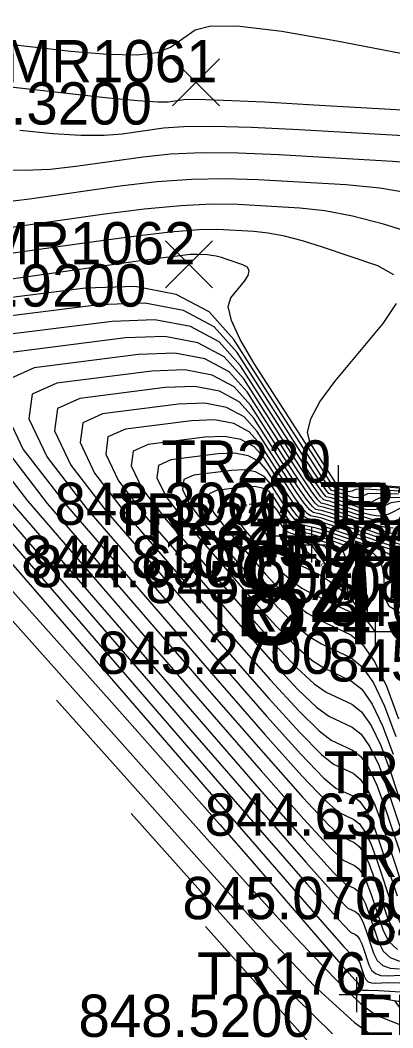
# Model space of a CAD drawing. Extents: x 1654928 to 1810050, y 486881 to 626330.
# Drawn here: x 1801309.29 to 1801319.88, y 489780.62 to 489809.24 of the extents above; entities that cross this region are included whole.
import ezdxf

# ---------------------------------------------------------------- set-up
doc = ezdxf.new("R2010")
doc.units = 0
for name, color, linetype in [('DT_X_Contour_Major', 7, 'Continuous'), ('DT_X_Contour_Minor', 7, 'Continuous'), ('SV_X_Random_Point', 7, 'Continuous'), ('SV_X_Shot_Marker', 7, 'Continuous'), ('SV_X_Text_Comment', 7, 'Continuous'), ('SV_X_Text_Elevation', 7, 'Continuous'), ('SV_X_Text_Name', 7, 'Continuous'), ('SV_X_Toe_of_Slope', 7, 'Continuous'), ('SV_X_Top_of_Bank', 7, 'Continuous')]:
    doc.layers.add(name, color=color, linetype=linetype)

msp = doc.modelspace()

# ---------------------------------------------------------------- linework, layer by layer
at = {"layer": 'DT_X_Contour_Major'}
for points in [[(1801321.186, 489805.897), (1801317.219, 489806.125), (1801315.863, 489806.192), (1801314.768, 489806.222), (1801313.934, 489806.215), (1801313.363, 489806.17), (1801312.187, 489806.003), (1801311.675, 489805.963), (1801311.02, 489805.966), (1801310.223, 489806.014), (1801309.283, 489806.107)], [(1801318.38, 489795.923), (1801318.26, 489795.963), (1801318.215, 489795.974), (1801318.145, 489796.07), (1801317.958, 489796.354), (1801317.653, 489796.826), (1801315.945, 489799.495), (1801315.542, 489800.177), (1801315.296, 489800.714), (1801315.207, 489801.107), (1801315.275, 489801.356), (1801315.667, 489801.828), (1801315.775, 489801.99), (1801315.803, 489802.121), (1801315.753, 489802.223), (1801315.623, 489802.295), (1801315.173, 489802.447), (1801315.012, 489802.497), (1801314.865, 489802.535), (1801314.733, 489802.561), (1801314.615, 489802.573), (1801314.322, 489802.59), (1801314.125, 489802.582), (1801313.758, 489802.543), (1801313.218, 489802.474), (1801312.507, 489802.376), (1801310.38, 489802.073), (1801309.578, 489801.961), (1801308.766, 489801.85)], [(1801318.559, 489795.308), (1801318.161, 489795.443), (1801318.039, 489795.481), (1801317.967, 489795.5), (1801317.844, 489795.526), (1801317.75, 489795.619), (1801317.56, 489795.877), (1801317.274, 489796.301), (1801316.892, 489796.89), (1801315.747, 489798.683), (1801315.231, 489799.253), (1801314.545, 489799.621), (1801313.687, 489799.785), (1801312.659, 489799.746), (1801309.688, 489799.372), (1801308.911, 489799.021)], [(1801308.808, 489798.248), (1801309.379, 489797.053), (1801310.624, 489795.436), (1801314.843, 489790.562), (1801316.248, 489788.953), (1801317.298, 489787.781), (1801317.994, 489787.047), (1801318.335, 489786.751), (1801318.773, 489786.544), (1801318.937, 489786.413), (1801319.102, 489786.176), (1801319.267, 489785.833), (1801319.433, 489785.384), (1801319.875, 489784.044), (1801320.097, 489783.609)], [(1801318.738, 489794.692), (1801318.342, 489794.829), (1801318.035, 489794.931), (1801317.818, 489794.999), (1801317.692, 489795.033), (1801317.474, 489795.079), (1801317.373, 489795.14), (1801317.235, 489795.287), (1801317.058, 489795.522), (1801316.843, 489795.844), (1801316.221, 489796.818), (1801315.941, 489797.128), (1801315.568, 489797.328), (1801315.102, 489797.417), (1801314.543, 489797.396), (1801312.929, 489797.192), (1801312.507, 489797.002), (1801312.451, 489796.582), (1801312.761, 489795.932), (1801313.437, 489795.054), (1801315.73, 489792.405), (1801316.516, 489791.52), (1801317.155, 489790.851), (1801317.648, 489790.398), (1801317.993, 489790.161), (1801318.719, 489789.818), (1801318.992, 489789.601), (1801319.265, 489789.209), (1801319.539, 489788.64), (1801319.813, 489787.895), (1801320.547, 489785.674)], [(1801307.811, 489795.818), (1801313.956, 489788.718), (1801315.98, 489786.386), (1801317.441, 489784.712), (1801318.34, 489783.697), (1801318.677, 489783.341), (1801318.827, 489783.27), (1801318.883, 489783.225), (1801318.94, 489783.144), (1801318.996, 489783.027), (1801319.053, 489782.873), (1801319.204, 489782.415), (1801319.28, 489782.266), (1801319.394, 489782.163), (1801319.546, 489782.106), (1801319.737, 489782.096), (1801320.296, 489782.128)], [(1801320.867, 489795.818), (1801319.759, 489795.885), (1801319.079, 489795.918), (1801318.827, 489795.917), (1801318.725, 489795.867), (1801318.684, 489795.853), (1801318.639, 489795.849), (1801318.588, 489795.855), (1801318.533, 489795.87), (1801318.38, 489795.923)], [(1801320.054, 489795.065), (1801319.878, 489795.005), (1801319.681, 489794.987), (1801319.463, 489795.011), (1801319.224, 489795.077), (1801318.559, 489795.308)], [(1801318.619, 489792.915), (1801318.567, 489793.819), (1801318.541, 489793.994), (1801318.484, 489794.133), (1801318.396, 489794.234), (1801318.277, 489794.299), (1801317.919, 489794.424), (1801317.787, 489794.467), (1801317.659, 489794.506), (1801317.535, 489794.539), (1801317.416, 489794.566), (1801317.103, 489794.632), (1801316.996, 489794.66), (1801316.909, 489794.698), (1801316.842, 489794.743), (1801316.794, 489794.797), (1801316.695, 489794.953), (1801316.65, 489795.002), (1801316.591, 489795.034), (1801316.516, 489795.049), (1801316.427, 489795.045), (1801316.169, 489795.013), (1801316.102, 489794.982), (1801316.093, 489794.915), (1801316.143, 489794.812), (1801316.251, 489794.671), (1801316.617, 489794.248), (1801316.755, 489794.101), (1801316.895, 489793.976), (1801317.037, 489793.874), (1801317.181, 489793.794), (1801317.568, 489793.611), (1801317.709, 489793.541), (1801317.842, 489793.467), (1801317.968, 489793.388), (1801318.086, 489793.306), (1801318.619, 489792.915)], [(1801319.915, 489794.284), (1801318.738, 489794.692)], [(1801312.443, 489786.715), (1801317.099, 489781.505), (1801318.166, 489780.452)]]:
    msp.add_lwpolyline(points, dxfattribs=at)
at = {"layer": 'DT_X_Contour_Minor'}
for points in [[(1801307.643, 489808.715), (1801310.728, 489808.365), (1801311.773, 489808.274), (1801312.594, 489808.261), (1801313.191, 489808.328), (1801313.565, 489808.473), (1801314.265, 489808.966), (1801314.713, 489809.085), (1801315.533, 489809.074), (1801316.726, 489808.931), (1801318.291, 489808.657), (1801322.961, 489807.753)], [(1801307.414, 489807.53), (1801310.703, 489807.157), (1801311.804, 489807.038), (1801312.637, 489806.959), (1801313.203, 489806.922), (1801313.501, 489806.925), (1801313.942, 489806.987), (1801314.307, 489806.995), (1801315.072, 489806.972), (1801316.236, 489806.918), (1801317.799, 489806.832), (1801322.5, 489806.562)], [(1801321.038, 489805.136), (1801319.872, 489805.232), (1801316.64, 489805.418), (1801315.49, 489805.466), (1801314.463, 489805.471), (1801313.561, 489805.434), (1801312.783, 489805.353), (1801310.873, 489805.082), (1801310.148, 489805.004), (1801309.404, 489804.973), (1801308.642, 489804.991)], [(1801320.523, 489804.298), (1801319.517, 489804.473), (1801318.558, 489804.568), (1801316.06, 489804.711), (1801315.117, 489804.74), (1801314.159, 489804.721), (1801313.188, 489804.653), (1801312.203, 489804.536), (1801309.559, 489804.16), (1801308.62, 489804.045)], [(1801320.591, 489803.144), (1801319.623, 489803.448), (1801318.742, 489803.675), (1801317.949, 489803.827), (1801317.244, 489803.903), (1801315.481, 489804.004), (1801314.744, 489804.015), (1801313.855, 489803.971), (1801312.815, 489803.872), (1801311.624, 489803.719), (1801308.244, 489803.238)], [(1801319.91, 489802.013), (1801319.458, 489802.265), (1801317.882, 489802.796), (1801317.317, 489802.972), (1801316.803, 489803.105), (1801316.341, 489803.194), (1801315.93, 489803.238), (1801314.901, 489803.297), (1801314.371, 489803.289), (1801313.551, 489803.221), (1801312.442, 489803.092), (1801311.044, 489802.902), (1801306.93, 489802.317)], [(1801318.415, 489795.8), (1801318.216, 489795.867), (1801318.188, 489795.874), (1801318.141, 489795.884), (1801318.052, 489796.002), (1801317.821, 489796.349), (1801317.447, 489796.924), (1801316.932, 489797.727), (1801315.367, 489800.174), (1801314.664, 489800.954), (1801313.727, 489801.455), (1801312.556, 489801.68), (1801311.152, 489801.627), (1801307.096, 489801.116)], [(1801318.451, 489795.677), (1801318.237, 489795.75), (1801318.171, 489795.77), (1801318.133, 489795.781), (1801318.067, 489795.795), (1801317.976, 489795.906), (1801317.756, 489796.231), (1801317.404, 489796.768), (1801316.922, 489797.518), (1801315.462, 489799.801), (1801314.806, 489800.528), (1801313.931, 489800.997), (1801312.839, 489801.206), (1801311.528, 489801.157), (1801307.744, 489800.68)], [(1801320.172, 489795.944), (1801319.447, 489795.993), (1801318.925, 489796.025), (1801318.607, 489796.043), (1801318.493, 489796.044), (1801318.459, 489796.028), (1801318.445, 489796.023), (1801318.43, 489796.022), (1801318.413, 489796.023), (1801318.395, 489796.028), (1801318.344, 489796.046), (1801318.327, 489796.052), (1801318.313, 489796.057), (1801318.304, 489796.06), (1801318.298, 489796.061), (1801318.289, 489796.063), (1801318.266, 489796.095), (1801318.203, 489796.19), (1801318.102, 489796.347), (1801317.961, 489796.567), (1801317.532, 489797.237), (1801317.456, 489797.534), (1801317.549, 489797.923), (1801317.81, 489798.404), (1801318.24, 489798.977), (1801319.611, 489800.628), (1801319.987, 489801.195)], [(1801318.487, 489795.554), (1801318.212, 489795.647), (1801318.127, 489795.674), (1801318.078, 489795.687), (1801317.992, 489795.705), (1801317.901, 489795.81), (1801317.69, 489796.113), (1801317.361, 489796.612), (1801316.912, 489797.309), (1801315.557, 489799.429), (1801314.947, 489800.103), (1801314.136, 489800.538), (1801313.122, 489800.732), (1801311.905, 489800.687), (1801308.392, 489800.244)], [(1801318.523, 489795.431), (1801318.187, 489795.545), (1801318.083, 489795.578), (1801318.023, 489795.594), (1801317.918, 489795.616), (1801317.826, 489795.715), (1801317.625, 489795.995), (1801317.318, 489796.456), (1801316.902, 489797.099), (1801315.652, 489799.056), (1801315.089, 489799.678), (1801314.34, 489800.079), (1801313.405, 489800.259), (1801312.282, 489800.216), (1801309.04, 489799.808)], [(1801318.595, 489795.185), (1801318.336, 489795.274), (1801318.136, 489795.34), (1801317.995, 489795.385), (1801317.912, 489795.407), (1801317.77, 489795.437), (1801317.675, 489795.523), (1801317.495, 489795.759), (1801317.231, 489796.145), (1801316.883, 489796.681), (1801315.841, 489798.31), (1801315.373, 489798.828), (1801314.749, 489799.162), (1801313.97, 489799.311), (1801313.036, 489799.276), (1801310.336, 489798.936), (1801309.63, 489798.617), (1801309.537, 489797.915), (1801310.055, 489796.829), (1801311.187, 489795.359), (1801315.02, 489790.93), (1801316.301, 489789.466), (1801317.27, 489788.395), (1801317.925, 489787.717), (1801318.267, 489787.433), (1801318.762, 489787.199), (1801318.948, 489787.051), (1801319.135, 489786.783), (1801319.322, 489786.395), (1801319.509, 489785.886), (1801320.01, 489784.37)], [(1801318.63, 489795.062), (1801318.337, 489795.162), (1801318.111, 489795.238), (1801317.951, 489795.288), (1801317.857, 489795.314), (1801317.696, 489795.347), (1801317.599, 489795.427), (1801317.43, 489795.641), (1801317.188, 489795.989), (1801316.873, 489796.472), (1801315.936, 489797.937), (1801315.515, 489798.403), (1801314.954, 489798.703), (1801314.253, 489798.838), (1801313.413, 489798.806), (1801310.984, 489798.5), (1801310.349, 489798.213), (1801310.265, 489797.581), (1801310.732, 489796.605), (1801311.749, 489795.283), (1801315.198, 489791.299), (1801316.355, 489789.98), (1801317.241, 489789.009), (1801317.856, 489788.388), (1801318.199, 489788.115), (1801318.752, 489787.854), (1801318.959, 489787.689), (1801319.167, 489787.389), (1801319.376, 489786.956), (1801319.585, 489786.388), (1801320.144, 489784.696)], [(1801319.988, 489794.505), (1801319.639, 489794.601), (1801318.666, 489794.938), (1801318.339, 489795.051), (1801318.086, 489795.136), (1801317.907, 489795.192), (1801317.802, 489795.22), (1801317.622, 489795.258), (1801317.524, 489795.331), (1801317.365, 489795.523), (1801317.145, 489795.833), (1801316.863, 489796.262), (1801316.031, 489797.564), (1801315.657, 489797.978), (1801315.159, 489798.245), (1801314.536, 489798.364), (1801313.789, 489798.336), (1801311.633, 489798.064), (1801311.068, 489797.809), (1801310.994, 489797.248), (1801311.408, 489796.38), (1801312.312, 489795.207), (1801315.375, 489791.668), (1801316.409, 489790.493), (1801317.212, 489789.623), (1801317.786, 489789.058), (1801318.13, 489788.797), (1801318.741, 489788.508), (1801318.97, 489788.326), (1801319.2, 489787.996), (1801319.43, 489787.517), (1801319.661, 489786.891), (1801320.278, 489785.022)], [(1801318.702, 489794.815), (1801318.34, 489794.94), (1801318.06, 489795.033), (1801317.863, 489795.095), (1801317.747, 489795.127), (1801317.548, 489795.168), (1801317.449, 489795.235), (1801317.3, 489795.405), (1801317.101, 489795.678), (1801316.853, 489796.053), (1801316.126, 489797.191), (1801315.799, 489797.553), (1801315.363, 489797.786), (1801314.819, 489797.89), (1801314.166, 489797.866), (1801312.281, 489797.628), (1801311.787, 489797.405), (1801311.722, 489796.915), (1801312.084, 489796.156), (1801312.875, 489795.13), (1801315.552, 489792.036), (1801316.462, 489791.007), (1801317.184, 489790.237), (1801317.717, 489789.728), (1801318.062, 489789.479), (1801318.73, 489789.163), (1801318.981, 489788.964), (1801319.232, 489788.602), (1801319.484, 489788.079), (1801319.737, 489787.393), (1801320.412, 489785.348)], [(1801308.026, 489797.501), (1801309.499, 489795.589), (1801314.488, 489789.824), (1801316.14, 489787.926), (1801317.355, 489786.553), (1801318.132, 489785.707), (1801318.472, 489785.387), (1801318.795, 489785.234), (1801318.916, 489785.138), (1801319.037, 489784.963), (1801319.159, 489784.711), (1801319.281, 489784.38), (1801319.607, 489783.392), (1801319.77, 489783.072), (1801320.016, 489782.85)], [(1801308.703, 489797.277), (1801310.062, 489795.512), (1801314.666, 489790.193), (1801316.194, 489788.439), (1801317.327, 489787.167), (1801318.063, 489786.377), (1801318.404, 489786.069), (1801318.784, 489785.889), (1801318.927, 489785.776), (1801319.07, 489785.57), (1801319.213, 489785.272), (1801319.357, 489784.882), (1801319.741, 489783.718), (1801319.934, 489783.341)], [(1801320.166, 489794.079), (1801319.795, 489794.215), (1801318.663, 489794.608), (1801318.28, 489794.739), (1801317.982, 489794.838), (1801317.767, 489794.905), (1801317.637, 489794.94), (1801317.4, 489794.989), (1801317.298, 489795.044), (1801317.169, 489795.169), (1801317.015, 489795.366), (1801316.834, 489795.634), (1801316.316, 489796.445), (1801316.083, 489796.703), (1801315.772, 489796.869), (1801315.385, 489796.943), (1801314.92, 489796.926), (1801313.577, 489796.757), (1801313.226, 489796.598), (1801313.179, 489796.248), (1801313.437, 489795.708), (1801314, 489794.977), (1801315.907, 489792.774), (1801316.57, 489792.033), (1801317.127, 489791.465), (1801317.579, 489791.068), (1801317.925, 489790.843), (1801318.708, 489790.473), (1801319.002, 489790.239), (1801319.297, 489789.815), (1801319.593, 489789.201), (1801319.889, 489788.397)], [(1801306.097, 489796.35), (1801311.895, 489789.862), (1801313.065, 489788.55), (1801314.089, 489787.395), (1801314.969, 489786.396), (1801315.702, 489785.554), (1801318.046, 489782.847), (1801318.464, 489782.368), (1801318.72, 489782.077), (1801318.814, 489781.976), (1801318.849, 489781.96), (1801318.862, 489781.95), (1801318.875, 489781.931), (1801318.888, 489781.904), (1801318.936, 489781.763), (1801318.953, 489781.728), (1801318.98, 489781.705), (1801319.015, 489781.692), (1801319.059, 489781.689), (1801319.188, 489781.697), (1801319.48, 489781.682), (1801320.259, 489781.634)], [(1801319.947, 489793.973), (1801319.724, 489794.109), (1801319.415, 489794.236), (1801318.477, 489794.562), (1801318.157, 489794.671), (1801317.901, 489794.755), (1801317.709, 489794.813), (1801317.581, 489794.846), (1801317.326, 489794.9), (1801317.222, 489794.948), (1801317.104, 489795.051), (1801316.971, 489795.211), (1801316.824, 489795.425), (1801316.41, 489796.072), (1801316.225, 489796.278), (1801315.977, 489796.41), (1801315.668, 489796.47), (1801315.297, 489796.456), (1801314.225, 489796.321), (1801313.945, 489796.194), (1801313.908, 489795.915), (1801314.114, 489795.484), (1801314.563, 489794.901), (1801316.085, 489793.142), (1801316.623, 489792.547), (1801317.098, 489792.079), (1801317.509, 489791.738), (1801317.857, 489791.525), (1801318.698, 489791.128), (1801319.013, 489790.877), (1801319.33, 489790.422), (1801319.647, 489789.763), (1801319.965, 489788.9)], [(1801319.625, 489793.531), (1801319.576, 489793.776), (1801319.462, 489793.979), (1801319.282, 489794.139), (1801319.036, 489794.257), (1801318.291, 489794.516), (1801318.034, 489794.603), (1801317.82, 489794.672), (1801317.651, 489794.722), (1801317.526, 489794.753), (1801317.252, 489794.811), (1801317.147, 489794.852), (1801317.039, 489794.933), (1801316.928, 489795.055), (1801316.814, 489795.216), (1801316.505, 489795.699), (1801316.366, 489795.853), (1801316.182, 489795.952), (1801315.951, 489795.996), (1801315.673, 489795.985), (1801314.873, 489795.885), (1801314.664, 489795.79), (1801314.636, 489795.582), (1801314.79, 489795.26), (1801315.125, 489794.824), (1801316.262, 489793.511), (1801316.677, 489793.06), (1801317.07, 489792.693), (1801317.44, 489792.409), (1801317.788, 489792.208), (1801318.687, 489791.783), (1801319.024, 489791.514), (1801319.362, 489791.028), (1801319.701, 489790.324), (1801320.041, 489789.402)], [(1801308.374, 489795.742), (1801314.134, 489789.087), (1801316.033, 489786.899), (1801317.412, 489785.325), (1801318.271, 489784.367), (1801318.609, 489784.023), (1801318.816, 489783.925), (1801318.894, 489783.863), (1801318.972, 489783.75), (1801319.05, 489783.588), (1801319.129, 489783.375), (1801319.338, 489782.741), (1801319.443, 489782.534), (1801319.601, 489782.392), (1801319.812, 489782.314), (1801320.076, 489782.299)], [(1801320.045, 489795.782), (1801319.413, 489795.803), (1801319.161, 489795.789), (1801318.991, 489795.707), (1801318.923, 489795.684), (1801318.847, 489795.677), (1801318.763, 489795.686), (1801318.671, 489795.711), (1801318.415, 489795.8)], [(1801320.33, 489795.679), (1801319.748, 489795.688), (1801319.494, 489795.662), (1801319.257, 489795.546), (1801319.162, 489795.514), (1801319.056, 489795.504), (1801318.938, 489795.517), (1801318.81, 489795.553), (1801318.451, 489795.677)], [(1801308.936, 489795.665), (1801314.311, 489789.456), (1801316.087, 489787.412), (1801317.384, 489785.939), (1801318.202, 489785.037), (1801318.541, 489784.705), (1801318.806, 489784.579), (1801318.905, 489784.5), (1801319.005, 489784.357), (1801319.105, 489784.149), (1801319.205, 489783.877), (1801319.473, 489783.066), (1801319.607, 489782.803), (1801319.809, 489782.621), (1801320.078, 489782.521)], [(1801319.184, 489792.146), (1801319.104, 489793.538), (1801319.063, 489793.808), (1801318.975, 489794.021), (1801318.839, 489794.178), (1801318.656, 489794.278), (1801318.105, 489794.47), (1801317.91, 489794.535), (1801317.74, 489794.589), (1801317.593, 489794.63), (1801317.471, 489794.659), (1801317.178, 489794.721), (1801317.072, 489794.756), (1801316.974, 489794.816), (1801316.885, 489794.899), (1801316.804, 489795.007), (1801316.6, 489795.326), (1801316.508, 489795.428), (1801316.386, 489795.493), (1801316.233, 489795.522), (1801316.05, 489795.515), (1801315.796, 489795.483)], [(1801320.082, 489795.573), (1801319.828, 489795.535), (1801319.523, 489795.386), (1801319.401, 489795.344), (1801319.264, 489795.332), (1801319.113, 489795.348), (1801318.948, 489795.394), (1801318.487, 489795.554)], [(1801320.162, 489795.407), (1801319.789, 489795.225), (1801319.639, 489795.175), (1801319.473, 489795.159), (1801319.288, 489795.18), (1801319.086, 489795.235), (1801318.523, 489795.431)], [(1801315.391, 489795.39), (1801315.383, 489795.386), (1801315.365, 489795.248), (1801315.466, 489795.036), (1801315.688, 489794.748), (1801316.439, 489793.88), (1801316.723, 489793.577), (1801317.011, 489793.321), (1801317.302, 489793.111), (1801317.598, 489792.947), (1801318.391, 489792.572), (1801318.655, 489792.446), (1801318.853, 489792.35), (1801318.983, 489792.284), (1801319.046, 489792.247), (1801319.184, 489792.146)], [(1801319.89, 489794.815), (1801319.638, 489794.842), (1801319.362, 489794.918), (1801318.595, 489795.185)], [(1801320.098, 489794.642), (1801319.813, 489794.673), (1801319.501, 489794.759), (1801318.63, 489795.062)], [(1801316.829, 489794.584), (1801317.485, 489794.445), (1801317.582, 489794.422), (1801317.664, 489794.399), (1801317.733, 489794.378), (1801317.897, 489794.32), (1801317.952, 489794.291), (1801317.992, 489794.244), (1801318.019, 489794.18), (1801318.031, 489794.1), (1801318.047, 489793.82)], [(1801317.826, 489793.853), (1801316.829, 489794.584)], [(1801320.163, 489794.336), (1801319.777, 489794.442), (1801318.702, 489794.815)], [(1801308.85, 489794.043), (1801315.15, 489786.766), (1801316.697, 489784.981), (1801317.812, 489783.702), (1801318.495, 489782.927), (1801318.746, 489782.658), (1801318.838, 489782.615), (1801318.873, 489782.587), (1801318.907, 489782.537), (1801318.942, 489782.465), (1801318.977, 489782.371), (1801319.07, 489782.089), (1801319.117, 489781.997), (1801319.187, 489781.934), (1801319.281, 489781.899), (1801319.398, 489781.892), (1801319.742, 489781.912), (1801320.081, 489781.904)], [(1801320.104, 489792.404), (1801319.783, 489792.585), (1801319.666, 489792.822), (1801319.625, 489793.531)], [(1801308.213, 489793.138), (1801315.69, 489784.771), (1801317.125, 489783.189), (1801318.224, 489782.03), (1801318.987, 489781.294), (1801319.414, 489780.98), (1801320.106, 489780.708), (1801320.32, 489780.635), (1801320.443, 489780.62), (1801320.476, 489780.665), (1801320.419, 489780.768), (1801319.938, 489781.386), (1801329.152, 489780.771), (1801330.899, 489780.658), (1801332.194, 489780.581)], [(1801310.328, 489789.927), (1801316.395, 489783.138), (1801317.646, 489781.82), (1801318.799, 489780.777), (1801319.854, 489780.008)], [(1801317.803, 489779.873), (1801314.558, 489783.504)]]:
    msp.add_lwpolyline(points, dxfattribs=at)
at = {"layer": 'SV_X_Random_Point'}
for p, q in [((1801313.623, 489806.81), (1801314.957, 489808.145)), ((1801313.623, 489808.145), (1801314.957, 489806.81)), ((1801313.423, 489801.64), (1801314.756, 489802.975)), ((1801313.423, 489802.975), (1801314.756, 489801.64))]:
    msp.add_line(p, q, dxfattribs=at)
at = {"layer": 'SV_X_Shot_Marker'}
for p, q in [((1801318.326, 489796.608), (1801318.326, 489795.608)), ((1801317.826, 489796.108), (1801318.826, 489796.108)), ((1801318.326, 489796.108), (1801318.326, 489796.108)), ((1801316.785, 489795.099), (1801316.785, 489794.099)), ((1801317.575, 489794.838), (1801317.575, 489793.838)), ((1801316.285, 489794.599), (1801317.285, 489794.599)), ((1801316.785, 489794.599), (1801316.785, 489794.599)), ((1801317.075, 489794.338), (1801318.075, 489794.338)), ((1801317.575, 489794.338), (1801317.575, 489794.338)), ((1801319.382, 489792.376), (1801319.382, 489791.376)), ((1801318.882, 489791.876), (1801319.882, 489791.876)), ((1801319.382, 489791.876), (1801319.382, 489791.876)), ((1801318.855, 489782.067), (1801318.855, 489781.067)), ((1801318.355, 489781.567), (1801319.355, 489781.567)), ((1801318.855, 489781.567), (1801318.855, 489781.567))]:
    msp.add_line(p, q, dxfattribs=at)
at = {"layer": 'SV_X_Toe_of_Slope'}
msp.add_lwpolyline([(1801412.543, 489809.732), (1801392.991, 489804.275), (1801388.448, 489803.512), (1801377.572, 489796.441), (1801374.044, 489792.616), (1801367.753, 489789.382), (1801359.258, 489788.44), (1801349.57, 489789.663), (1801346.148, 489791.559), (1801338.511, 489793.341), (1801330.855, 489793.994), (1801326.103, 489791.66), (1801319.382, 489791.876), (1801317.575, 489794.338), (1801316.785, 489794.599)], dxfattribs=at)
at = {"layer": 'SV_X_Top_of_Bank'}
for points in [[(1801422.074, 489809.374), (1801419.071, 489811.095), (1801415.847, 489811.951), (1801411.348, 489810.567), (1801392.1, 489806.2), (1801386.944, 489805.19), (1801377.801, 489798.251), (1801372.871, 489798.042), (1801363.859, 489794.96), (1801356.721, 489793.409), (1801350.319, 489794.339), (1801339.193, 489795.613), (1801330.88, 489795.172), (1801318.326, 489796.108)], [(1801414.708, 489795.331), (1801414.041, 489794.432), (1801412.967, 489794.649), (1801413.875, 489794.726), (1801401.963, 489788.753), (1801387.705, 489783.674), (1801376.875, 489783.007), (1801368.983, 489780.458), (1801361.095, 489781.125), (1801348.111, 489781.288), (1801336.05, 489778.687), (1801318.855, 489781.567)]]:
    msp.add_lwpolyline(points, dxfattribs=at)

# ---------------------------------------------------------------- texts
at = {"layer": 'DT_X_Contour_Major'}
msp.add_text('845', height=2.8, dxfattribs=at).set_placement((1801315.423, 489791.515))
at = {"layer": 'DT_X_Contour_Minor'}
for rotation, p in [(13.0084, (1801315.448, 489795.353)), (171.5918, (1801318.163, 489793.774))]:
    msp.add_text('845', height=0.14, rotation=rotation, dxfattribs=at).set_placement(p)
at = {"layer": 'SV_X_Text_Comment'}
for s, p in [('EL*TB', (1801318.326, 489794.908)), ('EL*TSL', (1801316.785, 489793.399)), ('EL*TB', (1801318.855, 489780.367))]:
    msp.add_text(s, height=1.2, dxfattribs=at).set_placement(p)
at = {"layer": 'SV_X_Text_Elevation'}
for s, p in [('849.3200', (1801306.344, 489806.278)), ('847.9200', (1801306.182, 489801.107)), ('848.3000', (1801310.267, 489794.908)), ('845.9800', (1801314.844, 489793.718)), ('844.8100', (1801309.322, 489793.399)), ('844.6300', (1801309.601, 489793.138)), ('845.9000', (1801312.846, 489792.684)), ('846.0800', (1801319.488, 489792.701)), ('846.1000', (1801318.039, 489792.037)), ('845.2700', (1801311.492, 489790.676)), ('845.3000', (1801318.043, 489790.46)), ('844.6300', (1801314.532, 489786.079)), ('845.0700', (1801313.902, 489783.709)), ('846.2000', (1801319.111, 489782.981)), ('848.5200', (1801310.947, 489780.367))]:
    msp.add_text(s, height=1.2, dxfattribs=at).set_placement(p)
at = {"layer": 'SV_X_Text_Name'}
for s, p in [('JMR1061', (1801308.035, 489807.478)), ('JMR1062', (1801307.41, 489802.307)), ('TR220', (1801313.309, 489796.108)), ('TR226', (1801317.802, 489794.918)), ('TR224', (1801311.882, 489794.599)), ('TR223', (1801312.662, 489794.338)), ('TR225', (1801315.993, 489793.884)), ('TR222', (1801314.478, 489791.876)), ('TR180', (1801317.924, 489787.279)), ('TR181', (1801317.88, 489784.909)), ('TR176', (1801314.321, 489781.567))]:
    msp.add_text(s, height=1.2, dxfattribs=at).set_placement(p)

doc.saveas('drawing.dxf')
